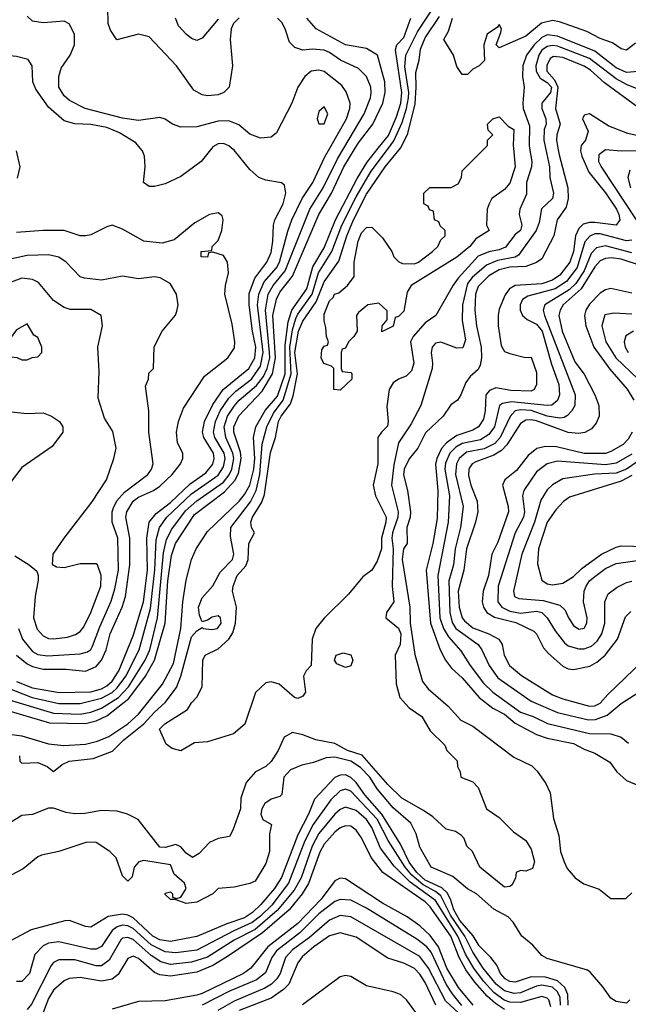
# Model space of a CAD drawing. Header units: inches. Extents: x 1793402 to 1900366, y 320852 to 470679.
# Tile 425 of 604: x 1842202 to 1844496, y 456774 to 460484. Entities that reach past the tile are written whole.
import ezdxf

# ---------------------------------------------------------------- set-up
doc = ezdxf.new("R2010")
doc.units = ezdxf.units.IN
doc.header["$MEASUREMENT"] = 0
doc.layers.add('B8445', color=7, linetype='Continuous')
doc.layers.add('B8446', color=7, linetype='Continuous')

msp = doc.modelspace()

# ---------------------------------------------------------------- linework, layer by layer
at = {"layer": 'B8445', "color": 4}
for points, elevation in [([(1844184.6, 460000), (1844199.5, 459930), (1844200.4, 459890), (1844214, 459830), (1844210.4, 459810), (1844169.1, 459770.9), (1844160.3, 459719.7), (1844148.9, 459690), (1844083, 459597), (1844070.2, 459589.8), (1844003.5, 459576.5), (1843961.5, 459558.5), (1843907.2, 459512.8), (1843890.2, 459490), (1843871.4, 459410), (1843870.3, 459350.3), (1843882.5, 459277.5), (1843872.3, 459247.7), (1843850, 459246), (1843790, 459269.3), (1843770, 459265.2), (1843757.3, 459250), (1843753, 459230), (1843758.4, 459190), (1843756.4, 459170), (1843714, 459030), (1843678.4, 458961.6), (1843630.4, 458890), (1843613, 458807), (1843603.7, 458730), (1843628.2, 458630), (1843627.3, 458610), (1843607.5, 458550), (1843605.4, 458530), (1843609.3, 458490), (1843606.7, 458350), (1843612.4, 458290), (1843584.7, 458250), (1843582, 458230), (1843630, 458190.7), (1843638.9, 458170), (1843636.5, 458130), (1843618, 458090), (1843621.4, 457981.4), (1843634.8, 457930), (1843670, 457890.8), (1843718.5, 457858.5), (1843750, 457804.7), (1843804.7, 457750), (1843812, 457730), (1843851.1, 457691.1), (1843852, 457670), (1843862, 457650), (1843864.7, 457630), (1843910, 457612), (1843930.9, 457590.9), (1843962, 457510), (1844010, 457478), (1844063.5, 457423.5), (1844110, 457391.3), (1844130, 457358), (1844142.8, 457310), (1844134.8, 457285.2), (1844110, 457275.3), (1844090, 457278), (1844074, 457270), (1844071.6, 457248.4), (1844056.9, 457223.1), (1844050, 457218), (1844030, 457215.3), (1843937.2, 457290), (1843909.3, 457349.3), (1843888, 457370), (1843878, 457398), (1843868, 457410), (1843844.7, 457424.7), (1843810, 457434), (1843759.6, 457479.6), (1843724.2, 457504.2), (1843642.7, 457550), (1843590, 457602), (1843492.5, 457712.5), (1843437.2, 457730), (1843390, 457757), (1843318, 457770), (1843270, 457789.2), (1843230, 457798), (1843199.6, 457780.4), (1843176, 457730), (1843150, 457689.3), (1843130, 457669.4), (1843090.5, 457649.5), (1843056, 457610), (1843036, 457550), (1843034, 457510), (1843006, 457430), (1842993.4, 457406.6), (1842950, 457398), (1842917.1, 457382.9), (1842878.5, 457341.5), (1842853.4, 457326.6), (1842830, 457342.7), (1842810, 457367), (1842790, 457376), (1842750, 457364.5), (1842730, 457366), (1842648.7, 457470), (1842608, 457490), (1842570, 457500.9), (1842510, 457504.5), (1842447.1, 457492.9), (1842410, 457491.5), (1842376.6, 457496.6), (1842330, 457512.7), (1842310, 457513.2), (1842250, 457489.4), (1842210, 457485.2), (1842126.4, 457433.6)], 312), ([(1842135.4, 457795.4), (1842210, 457786), (1842310, 457755.3), (1842368.8, 457748.8), (1842450, 457754), (1842495.2, 457764.8), (1842537.5, 457782.5), (1842609.9, 457830.1), (1842650, 457867.2), (1842739.9, 457980.1), (1842781.7, 458058.3), (1842809.8, 458189.8), (1842816.4, 458290), (1842830, 458372), (1842849.8, 458450), (1842867.4, 458490), (1842910, 458555.8), (1843029.9, 458670.1), (1843050, 458694.6), (1843070, 458730.4), (1843084.9, 458790), (1843088, 458830), (1843083.7, 458910), (1843091.8, 458950), (1843128, 459012), (1843174.1, 459065.9), (1843202.5, 459150), (1843202.8, 459257.2), (1843214.3, 459345.7), (1843228.2, 459390), (1843285, 459470), (1843306.7, 459553.4), (1843350, 459624.9), (1843392.3, 459730), (1843474.7, 459885.3), (1843512.3, 459947.7), (1843553.7, 460000)], 316), ([(1842144.3, 457884.3), (1842314.6, 457834.6), (1842450, 457832), (1842490, 457842.2), (1842530, 457861.2), (1842613.5, 457926.5), (1842675.8, 458010), (1842710.7, 458070), (1842749.8, 458210), (1842759.9, 458370), (1842774.4, 458465.6), (1842789.8, 458510), (1842861.1, 458618.9), (1842974.5, 458705.5), (1843012.9, 458747.1), (1843026.5, 458773.5), (1843037.2, 458830), (1843033.8, 458853.8), (1843009, 458930), (1843008.9, 458950), (1843028.6, 458991.4), (1843116.1, 459083.9), (1843154.4, 459150), (1843166.7, 459210), (1843156.8, 459370), (1843170, 459430.5), (1843182.8, 459457.2), (1843230, 459517.6), (1843329.8, 459750), (1843377.4, 459830), (1843424.1, 459930), (1843467, 460000)], 324), ([(1842149.4, 457969.4), (1842249.4, 457929.4), (1842350, 457907.2), (1842430, 457907.1), (1842510, 457927.5), (1842550, 457949.3), (1842570, 457966.2), (1842602, 458010), (1842652.9, 458110), (1842695.2, 458264.8), (1842711.3, 458411.3), (1842716.4, 458523.6), (1842728.7, 458570), (1842756.4, 458610), (1842850, 458697.2), (1842950, 458767.8), (1842970, 458799.3), (1842976.5, 458830), (1842973.2, 458850), (1842937.8, 458910), (1842932.8, 458930), (1842939.8, 458970), (1842957.8, 459010), (1842990, 459057.4), (1843016.3, 459083.7), (1843075.6, 459130), (1843110, 459178.4), (1843120.2, 459230), (1843098.6, 459410), (1843102.9, 459450), (1843123.8, 459496.2), (1843170, 459548.9), (1843181.8, 459570), (1843212.7, 459687.3), (1843228.3, 459730), (1843267.1, 459810), (1843306.6, 459870), (1843352.9, 459967.1), (1843371.6, 460000)], 332), ([(1842150, 457924.7), (1842330, 457871.2), (1842430, 457866.5), (1842470, 457874.4), (1842510, 457890.2), (1842574.2, 457930), (1842611.6, 457970), (1842674.8, 458070), (1842692.2, 458110), (1842721, 458230), (1842744.5, 458475.5), (1842754.9, 458525.1), (1842775.7, 458564.3), (1842827.1, 458632.8), (1842869.3, 458670.7), (1842970, 458741.2), (1842991.5, 458768.5), (1843001.8, 458790), (1843009, 458830), (1843005.8, 458850), (1842978.8, 458910), (1842972.5, 458950), (1842986, 458990), (1843010, 459027.4), (1843029.9, 459050.1), (1843095, 459105), (1843120.5, 459139.5), (1843135.2, 459170), (1843144.4, 459210), (1843144.2, 459230), (1843128.5, 459390), (1843139.3, 459450), (1843157.4, 459482.6), (1843202.8, 459537.2), (1843295.6, 459770), (1843346.2, 459850), (1843400.4, 459959.6), (1843424.3, 460000)], 328), ([(1842193.6, 459886.4), (1842203.7, 459930), (1842189.4, 459989.4)], 344), ([(1842190, 457990.2), (1842250, 457966.5), (1842350.9, 457949.1), (1842470, 457951), (1842510, 457962.9), (1842530, 457974.4), (1842550, 457991.6), (1842575.8, 458030), (1842630, 458162), (1842669, 458290), (1842683.7, 458410), (1842681.8, 458530), (1842689.8, 458590.2), (1842716.4, 458623.6), (1842770, 458664.9), (1842845.2, 458734.8), (1842903.1, 458776.9), (1842930.6, 458809.4), (1842935.6, 458830), (1842932.1, 458850), (1842896.4, 458910), (1842890.9, 458930), (1842898.2, 458970), (1842930, 459034), (1842968.5, 459090), (1843066, 459170), (1843088.9, 459210), (1843092.6, 459250), (1843079.8, 459310), (1843067.1, 459410), (1843067.2, 459452.8), (1843088.6, 459510), (1843134, 459570), (1843150, 459606.8), (1843156.9, 459650), (1843158.7, 459710), (1843163.6, 459730), (1843195.6, 459790), (1843205.2, 459830), (1843200.4, 459860.4), (1843189.1, 459869.1), (1843130, 459879.3), (1843104, 459890), (1843070, 459919.3), (1843010, 459992.3), (1843000.9, 460000)], 336), ([(1842201, 457710), (1842202, 457690), (1842210, 457682), (1842270, 457684.9), (1842306, 457670), (1842330, 457651.3), (1842362.6, 457677.4), (1842389, 457690), (1842479.4, 457700.6), (1842552.2, 457727.8), (1842594.3, 457770), (1842669.9, 457830.1), (1842710, 457874.9), (1842750, 457910.4), (1842793, 457967), (1842809.8, 458010.2), (1842850, 458158.8), (1842870, 458181), (1842890, 458194), (1842894, 458190), (1842926.2, 458186.2), (1842948, 458190), (1842962, 458210), (1842959.3, 458230), (1842950, 458238), (1842927.3, 458232.7), (1842910, 458221.2), (1842890, 458215.3), (1842879.6, 458239.6), (1842875.8, 458270), (1842890, 458304.9), (1842929.6, 458350.4), (1842958, 458402), (1843004.5, 458450), (1843009.4, 458470), (1842996.4, 458536.4), (1842998.3, 458570), (1843072.3, 458667.7), (1843093, 458710), (1843106.9, 458770), (1843115.9, 458884.1), (1843134, 458950), (1843158.5, 459001.5), (1843195.6, 459050), (1843224.9, 459150), (1843219.9, 459250), (1843230, 459315.5), (1843242.4, 459357.6), (1843250, 459374.6), (1843304.1, 459450), (1843329, 459530), (1843379.3, 459610), (1843416.8, 459710), (1843470, 459816), (1843527.1, 459912.9), (1843592.2, 460000)], 312), ([(1842925.9, 460000), (1842886, 459950), (1842810, 459892.7), (1842750, 459865.2), (1842710, 459855.3), (1842690, 459855.3), (1842669.2, 459870), (1842675.1, 459930), (1842672.3, 459970), (1842664.5, 459990), (1842656.2, 460000)], 336), ([(1844124.1, 460000), (1844133.1, 459950), (1844131.7, 459930), (1844112.9, 459870), (1844112.9, 459827.1), (1844087, 459770), (1844084.9, 459750), (1844095.3, 459710), (1844090.3, 459690), (1844070, 459674.5), (1844033.7, 459626.3), (1844010, 459616.8), (1843970, 459609.7), (1843930, 459592.4), (1843854.9, 459510), (1843835.8, 459484.2), (1843770.8, 459370), (1843730, 459342), (1843684.9, 459290), (1843675.8, 459270), (1843687.7, 459190), (1843678.8, 459161.2), (1843659, 459141), (1843630, 459129.6), (1843610, 459115.6), (1843594.9, 459090), (1843586.1, 459026.1), (1843590.8, 458970), (1843588, 458952), (1843565.5, 458930), (1843552.7, 458910), (1843552.2, 458810), (1843534.4, 458730), (1843543, 458690), (1843583.1, 458610), (1843582.3, 458590), (1843566.3, 458530), (1843566.4, 458490), (1843550, 458444), (1843530, 458409.2), (1843495.2, 458384.8), (1843441.1, 458318.9), (1843350, 458229.2), (1843318, 458190), (1843304.4, 458150), (1843301, 458050), (1843282, 458030), (1843272, 458010), (1843278.8, 457950), (1843270, 457935.3), (1843250, 457926), (1843238, 457930), (1843180.2, 457980.2), (1843150, 457989.2), (1843130, 457985.2), (1843090.8, 457949.2), (1843050.5, 457829.5), (1843007.5, 457792.5), (1842910, 457762.7), (1842861.4, 457758.6), (1842810, 457729.3), (1842777.2, 457737.2), (1842754, 457754), (1842729.3, 457810), (1842749, 457830), (1842835.1, 457884.9), (1842849.3, 457910), (1842869.5, 457930.5), (1842889.3, 457970), (1842892, 458070), (1842900.9, 458090), (1842950, 458113.4), (1842989.8, 458150.2), (1843006.1, 458173.9), (1843015.4, 458210), (1843019.1, 458270), (1843004.7, 458330), (1843006.6, 458350), (1843021.6, 458390), (1843053.9, 458426.1), (1843063.5, 458450), (1843066, 458510), (1843086.6, 458550), (1843076.2, 458570), (1843073.3, 458590), (1843079.7, 458610), (1843114.6, 458665.4), (1843124.7, 458695.3), (1843147.3, 458852.7), (1843166.6, 458910), (1843177.8, 458970), (1843187.1, 458990), (1843222.9, 459037.1), (1843233.5, 459066.5), (1843248.7, 459150), (1843239.6, 459230), (1843252.5, 459310), (1843270, 459348.5), (1843319.1, 459420.9), (1843350, 459495.8), (1843405.4, 459574.6), (1843435.5, 459670), (1843459.8, 459730), (1843510, 459827), (1843579.8, 459930), (1843637, 460000)], 308), ([(1844063.7, 460000), (1844070.4, 459930), (1844050, 459868.7), (1844030, 459844), (1843982, 459810), (1843971.3, 459790), (1843964.7, 459770), (1843962, 459710), (1843971.3, 459690), (1843921.1, 459658.9), (1843898.8, 459630), (1843850, 459589.3), (1843678, 459482), (1843662.8, 459457.2), (1843650, 459386), (1843630, 459366), (1843618, 459362), (1843610, 459328.7), (1843567.3, 459307.3), (1843568, 459330), (1843587.3, 459352.7), (1843587.3, 459387.3), (1843556.4, 459416.4), (1843514, 459410), (1843479.6, 459380.4), (1843472, 459370), (1843474, 459310), (1843462, 459290), (1843442, 459270), (1843430, 459246), (1843418, 459242), (1843414, 459230), (1843414, 459170), (1843418, 459158), (1843450, 459154), (1843454, 459150), (1843454, 459130), (1843410, 459088), (1843386, 459090), (1843386, 459170), (1843378, 459178), (1843348.9, 459188.9), (1843338, 459210), (1843340.4, 459239.6), (1843350, 459254), (1843362, 459258), (1843366, 459270), (1843358, 459290), (1843356.4, 459323.6), (1843349.3, 459349.3), (1843350, 459374), (1843370, 459424.7), (1843383.2, 459436.8), (1843389.3, 459450), (1843404.7, 459455.3), (1843437.2, 459482.8), (1843463.1, 459516.9), (1843462.9, 459570), (1843478, 459650), (1843490, 459681), (1843510, 459701), (1843530, 459702), (1843570, 459662), (1843604.7, 459610), (1843612, 459590), (1843631.1, 459571.1), (1843645.4, 459565.4), (1843690, 459564.7), (1843706, 459570), (1843758, 459610), (1843778, 459630), (1843790, 459654), (1843806, 459670), (1843806, 459690), (1843787.3, 459707.3), (1843782, 459722), (1843766, 459730), (1843762, 459762), (1843747.3, 459767.3), (1843742, 459782), (1843726, 459790), (1843726, 459830), (1843748.7, 459851.3), (1843828.4, 459851.6), (1843854.6, 459865.4), (1843868, 459890), (1843870, 459914), (1843956, 460000)], 304), ([(1844231.2, 460000), (1844235.4, 459975.4), (1844269, 459850), (1844270.2, 459810), (1844262.4, 459777.6), (1844228.4, 459730), (1844215.2, 459670), (1844170, 459583.5), (1844150.8, 459569.2), (1844110, 459554), (1844050, 459551.4), (1844010, 459541.8), (1843970, 459518.5), (1843930, 459478.4), (1843920.2, 459450), (1843917.7, 459390), (1843924.7, 459330), (1843942, 459250), (1843942.8, 459210), (1843937.8, 459182.2), (1843930, 459166.3), (1843900.6, 459139.4), (1843883.4, 459116.6), (1843865.3, 459070), (1843852.4, 459050), (1843827.3, 459032.7), (1843798, 458990), (1843732.4, 458927.6), (1843702.6, 458870), (1843670, 458829.6), (1843651.2, 458790), (1843649.3, 458769.3), (1843664, 458710), (1843675.3, 458630), (1843674, 458610), (1843662, 458570), (1843662.4, 458510), (1843649.1, 458490), (1843643.9, 458450), (1843672.7, 458270), (1843674.2, 458210), (1843691.5, 458091.5), (1843720.4, 457990), (1843742, 457962), (1843817.6, 457897.6), (1843864.5, 457844.5), (1843910, 457822), (1844064.7, 457704.7), (1844132.5, 457672.5), (1844152.8, 457652.8), (1844185.8, 457605.8), (1844202, 457570), (1844214, 457474), (1844234.8, 457410), (1844240.7, 457350), (1844254, 457310), (1844265.8, 457285.8), (1844296, 457250), (1844328.1, 457228.1), (1844387.1, 457207.1), (1844430, 457172), (1844487.3, 457172.7), (1844510, 457194)], 316), ([(1844316.9, 460000), (1844315.6, 459990), (1844320.8, 459970), (1844348, 459910), (1844410, 459832), (1844451.5, 459770), (1844461.1, 459750), (1844463.8, 459730), (1844450, 459709.7), (1844370, 459719.8), (1844350, 459719.8), (1844326.8, 459713.2), (1844310, 459697.6), (1844297.6, 459670), (1844289.2, 459610), (1844275.9, 459570), (1844238.4, 459521.6), (1844210, 459502.8), (1844170, 459488.9), (1844070, 459482.2), (1844048.5, 459470), (1844032.1, 459447.9), (1844010, 459393.2), (1844006, 459370), (1844006.3, 459330), (1844016.5, 459256.5), (1844030, 459234), (1844050, 459226), (1844108.4, 459211.6), (1844130, 459212), (1844150, 459154), (1844150.8, 459110), (1844141, 459090), (1844130, 459084.5), (1844053.8, 459086.2), (1843997, 459097), (1843973.1, 459086.9), (1843959.5, 459070), (1843956.9, 459010), (1843950, 458979), (1843932.2, 458950), (1843910, 458936.9), (1843850, 458916.8), (1843811.6, 458890), (1843792.1, 458867.9), (1843774, 458830), (1843769.1, 458809.1), (1843778, 458710), (1843775.9, 458604.1), (1843759.6, 458510), (1843734.9, 458410), (1843751.2, 458210), (1843787.7, 458110), (1843807.4, 458070), (1843830, 458040.4), (1843870, 458004.4), (1843934, 457930), (1843986, 457890), (1844030, 457866.5), (1844070, 457832.9), (1844150.8, 457790), (1844190, 457776), (1844290, 457756.9), (1844330, 457734.9), (1844370, 457720.5), (1844426.7, 457686.7), (1844452.7, 457650), (1844490, 457617.6), (1844579.7, 457579.7)], 324), ([(1844530, 459989.7), (1844470, 459988.3), (1844410, 459994), (1844385.1, 459974.9), (1844384.4, 459950), (1844394, 459930), (1844526, 459730)], 328), ([(1844502.4, 459917.6), (1844494.9, 459890), (1844504.2, 459850)], 332), ([(1842190.3, 458090), (1842230, 458056.9), (1842250, 458046.9), (1842290, 458036.9), (1842376.7, 458036.7), (1842450, 458029), (1842490, 458047), (1842510.9, 458070), (1842527.4, 458110), (1842543.5, 458170), (1842588.6, 458270), (1842600.9, 458310), (1842617.1, 458430), (1842617.1, 458530), (1842602.3, 458610), (1842605.7, 458630), (1842629.8, 458670.2), (1842650, 458684.9), (1842707, 458710), (1842730, 458726.3), (1842776.3, 458770), (1842808, 458810), (1842816.9, 458830), (1842816.9, 458850), (1842796.9, 458890), (1842792.6, 458930), (1842800.5, 458970), (1842819.5, 459020.5), (1842898.9, 459141.1), (1842987, 459210), (1843011.9, 459248.1), (1843013.5, 459270), (1843002.7, 459337.3), (1842975.8, 459450), (1842977.7, 459482.3), (1842989.4, 459530), (1842985.2, 459570), (1842970, 459595.3), (1842930, 459608), (1842914, 459606), (1842910, 459588.7), (1842886, 459590), (1842886, 459610), (1842926, 459614), (1842928, 459630), (1842950, 459652), (1842963.7, 459690), (1842969.3, 459730), (1842965.6, 459745.6), (1842950, 459756), (1842918, 459750), (1842861.7, 459718.3), (1842784.9, 459655.1), (1842738.5, 459641.5), (1842669.6, 459649.6), (1842590, 459695.1), (1842550, 459709.2), (1842530, 459704), (1842470, 459673.2), (1842450, 459669.3), (1842430, 459669.3), (1842369.4, 459689.4), (1842290, 459689.4), (1842190, 459682)], 344), ([(1844510, 459653.6), (1844490, 459651.2), (1844390, 459677.2), (1844370, 459676.8), (1844351.2, 459668.8), (1844332.8, 459647.2), (1844303.5, 459550), (1844263, 459497), (1844220.4, 459470), (1844118, 459442), (1844098, 459430), (1844088.2, 459410), (1844088.2, 459390), (1844098, 459370), (1844114.6, 459354.6), (1844150, 459336.9), (1844171.8, 459310), (1844206.6, 459186.6), (1844234.9, 459110), (1844237.4, 459070), (1844230, 459049.4), (1844208.7, 459031.3), (1844190, 459029.8), (1844055.8, 459044.2), (1844022, 459038), (1844010.2, 459029.8), (1843992.4, 458950), (1843970, 458920.5), (1843938.7, 458901.3), (1843870, 458886.8), (1843846.5, 458873.5), (1843823.6, 458850), (1843807.2, 458812.8), (1843804.7, 458790), (1843821.8, 458690), (1843817.7, 458590), (1843778, 458390), (1843786.4, 458230), (1843799.7, 458190), (1843818.7, 458158.7), (1843865.5, 458105.5), (1843900.3, 458050), (1843950, 457984.4), (1843986, 457950), (1844090, 457874.6), (1844138.2, 457858.2), (1844192.3, 457832.3), (1844350, 457794), (1844430, 457792.7), (1844470, 457780.5), (1844497.7, 457757.7)], 328), ([(1844510, 459605.3), (1844410, 459632), (1844376.2, 459623.8), (1844356.4, 459603.6), (1844330, 459537.4), (1844298.8, 459490), (1844273.4, 459466.6), (1844181.3, 459410), (1844175.3, 459390), (1844180.3, 459370), (1844295.8, 459070), (1844294.8, 459030), (1844284, 459010), (1844267.1, 458992.9), (1844254.9, 458985.1), (1844237.8, 458982.2), (1844190.2, 458989.8), (1844130, 459011.9), (1844090, 459014.3), (1844070.2, 459009.8), (1844051.1, 458988.9), (1844013.6, 458910), (1843992.6, 458887.4), (1843952.8, 458867.2), (1843886.2, 458853.8), (1843858.3, 458830), (1843848.1, 458810), (1843844.9, 458770), (1843874.3, 458650), (1843863.2, 458570), (1843843.6, 458490), (1843837.3, 458430), (1843820.2, 458370), (1843823.2, 458250), (1843832.6, 458212.6), (1843846.3, 458190), (1843930.4, 458130), (1843944.4, 458110), (1843972.2, 458050), (1844004.5, 458004.5), (1844130, 457915.8), (1844230, 457873.1), (1844345.9, 457845.9), (1844373, 457847), (1844417, 457863), (1844470, 457907.7), (1844550, 457958.8)], 332), ([(1842196.9, 458190), (1842212, 458150), (1842250, 458103.7), (1842270, 458092), (1842306.4, 458086.4), (1842430, 458094), (1842458, 458102), (1842469.7, 458110.3), (1842476.8, 458123.2), (1842503.6, 458196.4), (1842546.9, 458293.1), (1842560.8, 458339.2), (1842574.2, 458410), (1842572.4, 458530), (1842551.1, 458591.1), (1842551, 458629), (1842555.5, 458644.5), (1842568.7, 458671.3), (1842596.5, 458703.5), (1842685.2, 458770), (1842699.3, 458790), (1842705.2, 458810), (1842689.3, 458930), (1842689, 459010), (1842676.4, 459103.6), (1842688, 459130), (1842688.4, 459151.6), (1842706, 459170), (1842708.4, 459251.6), (1842739, 459310), (1842788.9, 459371.1), (1842794.6, 459385.4), (1842799, 459410), (1842793.2, 459450), (1842769.2, 459490), (1842731.7, 459511.7), (1842710, 459515.1), (1842650, 459507), (1842590, 459517.2), (1842510, 459502.7), (1842446, 459510), (1842430, 459515.3), (1842377.2, 459570), (1842350, 459589.3), (1842310, 459598.4), (1842230, 459595.6), (1842150, 459578.4)], 348), ([(1844550, 459555.3), (1844470, 459581.6), (1844433.5, 459586.5), (1844410, 459583.9), (1844390, 459575.8), (1844370, 459553), (1844319.2, 459470), (1844250.3, 459410), (1844238.9, 459390), (1844234.6, 459370), (1844246.7, 459310), (1844295.2, 459195.2), (1844330, 459147.7), (1844370.3, 459070), (1844384.9, 459030), (1844386.4, 458990), (1844375.8, 458964.2), (1844357.3, 458942.7), (1844332, 458928), (1844310, 458924.8), (1844270, 458929), (1844150, 458972.5), (1844130, 458976.8), (1844110, 458974.7), (1844090, 458962.4), (1844038, 458882), (1844018.8, 458861.2), (1843990, 458843.1), (1843922, 458818), (1843908.2, 458810), (1843900.8, 458799.2), (1843895.8, 458790), (1843894, 458766), (1843902.3, 458730), (1843926, 458670), (1843928.9, 458630), (1843920.3, 458590), (1843886.9, 458490), (1843875.8, 458410), (1843855, 458330), (1843858.8, 458270), (1843870.2, 458230.2), (1843878.3, 458218.3), (1843910, 458192.4), (1843970.4, 458170), (1844008, 458150), (1844021.3, 458130), (1844028.9, 458088.9), (1844048.4, 458050), (1844093.1, 458013.1), (1844210, 457940.3), (1844250, 457924.6), (1844350, 457897.4), (1844370, 457898.9), (1844390, 457908.7), (1844418.6, 457941.4), (1844550, 458066.4)], 336), ([(1842183.7, 458463.7), (1842238, 458430), (1842266, 458406), (1842272, 458390), (1842271.6, 458371.6), (1842260.4, 458310), (1842254.4, 458230), (1842267.3, 458187.3), (1842290, 458162), (1842310, 458152.7), (1842330, 458150.4), (1842382.3, 458157.7), (1842412.5, 458167.5), (1842430, 458179.1), (1842443.5, 458196.5), (1842469.7, 458250), (1842507.3, 458350), (1842509.4, 458389.4), (1842495.3, 458430), (1842490, 458434), (1842430, 458434), (1842370, 458418), (1842340.4, 458420.4), (1842326, 458430), (1842328.7, 458470), (1842369, 458530), (1842473.8, 458666.2), (1842529.2, 458750), (1842557.2, 458830), (1842565.2, 458870), (1842552.5, 458932.5), (1842522, 458982), (1842498, 459058), (1842501.2, 459158.8), (1842496, 459250), (1842514, 459330), (1842508.7, 459370), (1842470, 459392.3), (1842392.5, 459392.5), (1842370, 459399.3), (1842330, 459426), (1842273.3, 459493.3), (1842250, 459504.5), (1842210.5, 459509.5), (1842150, 459487)], 352), ([(1844510, 459453.6), (1844430, 459471.5), (1844410, 459466.3), (1844390, 459454), (1844350, 459412.6), (1844336.5, 459390), (1844331.5, 459370), (1844336.1, 459330), (1844366.3, 459250), (1844426.9, 459166.9), (1844492.1, 459092.1), (1844517, 459050)], 344), ([(1844510, 459374.7), (1844441.6, 459378.4), (1844408.5, 459371.5), (1844396.4, 459330), (1844412, 459270), (1844448.8, 459210), (1844533.7, 459130)], 348), ([(1844516, 459310), (1844487.5, 459292.5), (1844480.4, 459270), (1844484.9, 459250), (1844496.4, 459230)], 352), ([(1842170, 459006.8), (1842230, 459000.7), (1842290, 459002.8), (1842322, 458990), (1842352, 458970), (1842364.7, 458950), (1842364.7, 458930), (1842324.5, 458875.5), (1842210, 458797.2), (1842170, 458744)], 352), ([(1844510.3, 458930), (1844496, 458904), (1844476.5, 458883.5), (1844430, 458856.4), (1844410, 458849.8), (1844329.8, 458849.8), (1844225.8, 458874.2), (1844184.2, 458875.8), (1844151.6, 458868.4), (1844118.4, 458841.6), (1844074.4, 458785.6), (1844030.6, 458750), (1844021.6, 458730), (1844043.1, 458650), (1844044.6, 458630), (1844004.7, 458515.3), (1843982, 458470), (1843969, 458390), (1843948.9, 458330), (1843946, 458290), (1843950.3, 458270), (1843963.1, 458250), (1843992, 458232), (1844072.3, 458212.3), (1844139.9, 458179.9), (1844150.2, 458170.2), (1844176.5, 458116.5), (1844195.2, 458095.3), (1844250, 458048.4), (1844270, 458038), (1844290, 458035.5), (1844351.9, 458048.1), (1844377.6, 458062.4), (1844409.6, 458090), (1844455.1, 458150), (1844486.3, 458233.7), (1844505.6, 458254.4)], 344), ([(1844510, 458847.1), (1844450, 458813.5), (1844410, 458806.3), (1844230, 458820.5), (1844190.8, 458810), (1844150, 458780.9), (1844102.4, 458710), (1844097.6, 458690), (1844104.6, 458630), (1844101.1, 458610), (1844070.2, 458549.8), (1844005.5, 458350), (1844004.6, 458290), (1844019.5, 458270), (1844050, 458255.2), (1844090, 458247.2), (1844150, 458255.3), (1844170.2, 458250.2), (1844190.2, 458230.2), (1844220.5, 458180.5), (1844256.1, 458136.1), (1844270, 458124.9), (1844310, 458113.1), (1844330, 458113.4), (1844357.2, 458122.8), (1844378.4, 458141.6), (1844396.3, 458170), (1844408, 458210), (1844407.3, 458290), (1844420.1, 458319.9), (1844454.3, 458345.7), (1844490, 458363.8), (1844510, 458368.4)], 348), ([(1844530, 458817.4), (1844490, 458789.8), (1844450, 458774.8), (1844368.3, 458771.7), (1844250, 458753.6), (1844210, 458731.8), (1844190, 458712.3), (1844166.6, 458673.4), (1844142.8, 458590), (1844094.9, 458470), (1844063, 458330), (1844067.3, 458310), (1844083.1, 458303.1), (1844175.4, 458295.4), (1844238, 458278), (1844258.9, 458258.9), (1844270.5, 458230), (1844290, 458200.7), (1844310, 458187.7), (1844330, 458191), (1844339.5, 458210), (1844340.7, 458230), (1844327, 458290), (1844329.6, 458330), (1844337.6, 458350), (1844349.6, 458370), (1844370, 458386.4), (1844410, 458415.8), (1844450, 458434.6), (1844530, 458446)], 352), ([(1844510, 458767), (1844470, 458745.6), (1844274.9, 458685.1), (1844251.8, 458668.2), (1844223, 458637), (1844190.4, 458590), (1844158.3, 458490), (1844154.2, 458434.2), (1844170, 458372), (1844190, 458358.8), (1844210, 458354.8), (1844250, 458360.7), (1844290, 458386.4), (1844322.5, 458417.5), (1844395.6, 458470), (1844450, 458496), (1844470, 458501.1), (1844610, 458497.4)], 356), ([(1844502, 456790), (1844490, 456778), (1844450, 456784.5), (1844430, 456797.2), (1844400.1, 456840.1), (1844354, 456894), (1844342, 456902), (1844190, 456946.6), (1844170, 456957.2), (1844136.7, 456996.8), (1844095.4, 457030), (1844062.9, 457082.9), (1844043.7, 457103.7), (1843990, 457131.8), (1843924, 457190), (1843890, 457209.3), (1843834.7, 457254.7), (1843752.7, 457290), (1843710, 457366), (1843696.5, 457416.5), (1843676.2, 457456.2), (1843610, 457514.2), (1843550, 457586.2), (1843522, 457630), (1843486.5, 457666.5), (1843450, 457689.9), (1843390, 457705.5), (1843357.2, 457702.8), (1843310, 457685.1), (1843265.1, 457674.9), (1843222.8, 457657.2), (1843197.6, 457630), (1843190, 457564), (1843183, 457557), (1843150, 457547.3), (1843126, 457530), (1843114.9, 457510), (1843110.7, 457490), (1843118, 457470), (1843150.7, 457450.7), (1843143.4, 457416.6), (1843143.1, 457350), (1843130, 457303.7), (1843090, 457238), (1843070, 457228.3), (1843010, 457215.6), (1842950.4, 457209.6), (1842930.3, 457189.7), (1842870, 457158.7), (1842830, 457153.2), (1842788.7, 457168.7), (1842770, 457169), (1842750, 457188), (1842750, 457192), (1842770, 457198), (1842778, 457190), (1842778, 457178), (1842792.7, 457172.7), (1842810, 457178), (1842829.4, 457210), (1842823.6, 457230), (1842784.4, 457264.4), (1842770, 457299), (1842670, 457315.4), (1842651, 457310), (1842633.4, 457290), (1842625.4, 457254.6), (1842610, 457238), (1842590, 457258), (1842565.2, 457325.2), (1842542, 457350), (1842490, 457384), (1842455.3, 457384.7), (1842350, 457349), (1842284.5, 457335.5), (1842270, 457329), (1842215.6, 457284.4), (1842170, 457260.9)], 316), ([(1844269.9, 456770), (1844268.4, 456810), (1844256.6, 456836.6), (1844230, 456861.8), (1844184.2, 456875.8), (1844130, 456877.2), (1844070, 456856.9), (1844050, 456859.7), (1844032.3, 456870), (1844014.5, 456890), (1844000.7, 456920.7), (1843978.4, 456950), (1843933.9, 456993.9), (1843911.5, 457031.5), (1843861.6, 457090), (1843838.7, 457130), (1843826.5, 457170), (1843813.9, 457193.9), (1843792.8, 457212.8), (1843730, 457241.2), (1843698.9, 457270), (1843669.9, 457309.9), (1843637.7, 457377.7), (1843566.9, 457490), (1843502.7, 457562.7), (1843470, 457609.8), (1843450, 457628.7), (1843430, 457638), (1843410, 457637.8), (1843390, 457628.2), (1843313.2, 457546.8), (1843290.2, 457490), (1843250, 457411.8), (1843188.8, 457251.2), (1843162.4, 457210), (1843111.3, 457150), (1843080.2, 457119.8), (1843050, 457099.8), (1842983, 457077), (1842870, 457029.7), (1842770, 457009.8), (1842730, 457016.5), (1842703.9, 457030), (1842630, 457099.3), (1842610, 457109.8), (1842590, 457113.5), (1842534.9, 457105.1), (1842470, 457064.5), (1842450, 457067.3), (1842390, 457089.6), (1842372.1, 457087.9), (1842245.3, 457054.7), (1842167.1, 457012.9)], 324), ([(1844241, 456770), (1844239.2, 456799.2), (1844230, 456821.1), (1844210, 456838), (1844170, 456845.3), (1844150, 456841.8), (1844090, 456816.5), (1844066.1, 456813.9), (1844030, 456824.1), (1843997.6, 456850), (1843948.9, 456910), (1843910.5, 456970.5), (1843879.9, 457030), (1843825.8, 457110), (1843790, 457182.4), (1843770, 457199.2), (1843723.5, 457223.5), (1843680.1, 457260.1), (1843655.6, 457290), (1843590.5, 457390.5), (1843550, 457471.9), (1843450, 457577.4), (1843430, 457584.2), (1843410, 457578.7), (1843375.3, 457544.7), (1843308.9, 457451.1), (1843277.5, 457390), (1843215.6, 457230), (1843152.1, 457147.9), (1843110, 457106), (1843078.1, 457081.9), (1843009, 457051), (1842870, 456977.2), (1842790, 456967.7), (1842750, 456970.8), (1842697.8, 456997.8), (1842630, 457058.9), (1842610, 457069.8), (1842590, 457072), (1842570, 457065.7), (1842550, 457051.2), (1842510, 456992), (1842490, 456981.6), (1842470, 456982), (1842350, 457009.6), (1842310, 457003.6), (1842290, 456993.6), (1842259, 456961), (1842239.1, 456890), (1842210, 456859), (1842190, 456859)], 328), ([(1844204, 456764), (1844196.9, 456790), (1844190, 456796.9), (1844170, 456802.6), (1844090, 456780.7), (1844050, 456781.5), (1844028.9, 456788.9), (1843990, 456818.4), (1843950, 456861.4), (1843914.6, 456910), (1843882.9, 456962.9), (1843854.1, 457030), (1843770, 457165.1), (1843673.5, 457233.5), (1843613.9, 457293.9), (1843561.8, 457361.8), (1843530, 457439.5), (1843509.7, 457470), (1843470, 457504.4), (1843430, 457516.3), (1843410, 457507.8), (1843390, 457489.7), (1843330, 457416.9), (1843305, 457370), (1843263.5, 457250), (1843236.5, 457203.5), (1843172.8, 457127.2), (1843090, 457055.7), (1843010, 457015.5), (1842910, 456950.8), (1842850, 456932.7), (1842770, 456924.2), (1842734, 456934), (1842697.5, 456957.5), (1842630, 457018), (1842610, 457025.7), (1842590, 457023), (1842583.5, 457016.5), (1842539.7, 456940.3), (1842510, 456918.9), (1842490, 456918.3), (1842410, 456941.7), (1842350, 456941.6), (1842330, 456931.8), (1842320.2, 456919.8), (1842245.9, 456774.1), (1842230, 456754)], 332), ([(1844030, 456754.2), (1843996.2, 456776.2), (1843964.5, 456804.5), (1843917.5, 456857.5), (1843884, 456904), (1843858.3, 456950), (1843827.7, 457030), (1843750, 457140.4), (1843730, 457159.8), (1843570.7, 457270.7), (1843527.2, 457327.2), (1843490, 457400.9), (1843470, 457429.5), (1843450, 457445.1), (1843430, 457446), (1843410, 457438.7), (1843390, 457423), (1843350, 457376.9), (1843333.4, 457346.6), (1843290.8, 457229.3), (1843266.4, 457190), (1843217.8, 457130), (1843117.6, 457042.4), (1842986, 456954), (1842930, 456920.3), (1842870, 456895.1), (1842770, 456879.8), (1842730, 456884.4), (1842710, 456894), (1842650, 456946), (1842630, 456955.6), (1842610, 456946), (1842573.4, 456886.6), (1842550, 456868.2), (1842510, 456860.4), (1842430, 456874.7), (1842388.8, 456871.2), (1842370, 456862), (1842330, 456827.3), (1842310, 456795.1), (1842290, 456742.7)], 336), ([(1843911, 456771), (1843856.6, 456836.6), (1843812.2, 456910), (1843781.2, 456990), (1843750, 457032.4), (1843710, 457069.7), (1843663, 457103), (1843570, 457155.4), (1843430, 457247), (1843410, 457249.6), (1843390, 457238.4), (1843338.5, 457170), (1843250, 457078.7), (1843138, 456990), (1843073.7, 456910), (1843046, 456890), (1842890, 456814.5), (1842870, 456808.7), (1842750, 456786.4), (1842650, 456784), (1842550, 456755.1)], 344), ([(1843869.3, 456769.3), (1843833, 456813), (1843809.9, 456849.9), (1843752.8, 456970), (1843736.9, 456990), (1843698.8, 457018.8), (1843510, 457135.8), (1843450, 457166.6), (1843410, 457168.2), (1843390, 457160.5), (1843330, 457114.5), (1843257.5, 457042.5), (1843170, 456975.1), (1843152.7, 456950), (1843128.2, 456891.8), (1843094.1, 456865.9), (1842990, 456822), (1842890, 456770.9)], 348), ([(1843890, 456709.7), (1843806.6, 456786.6), (1843743.5, 456910), (1843710, 456954.3), (1843450, 457103), (1843410, 457108), (1843370, 457091.1), (1843294.1, 457025.9), (1843230, 456978.5), (1843203.6, 456950), (1843183.6, 456890), (1843171.8, 456870), (1843150.9, 456849.1), (1843126.1, 456833.9), (1843010, 456785.3), (1842949.4, 456750.6)], 352), ([(1843771, 456770), (1843730, 456855.6), (1843710, 456887.8), (1843690, 456908), (1843650, 456928.2), (1843590, 456947.8), (1843470, 457026.3), (1843410, 457043), (1843370, 457031.2), (1843310.4, 456990), (1843266.9, 456953.1), (1843250.3, 456930), (1843216, 456850), (1843197, 456830), (1843150, 456796.8), (1843029.4, 456750.6)], 356), ([(1843724.2, 456704.2), (1843659.7, 456790), (1843637, 456810), (1843610, 456820.5), (1843510, 456843.6), (1843450, 456878), (1843430, 456882.7), (1843410, 456877.2), (1843268.4, 456771.6)], 364)]:
    msp.add_lwpolyline(points, dxfattribs=dict(at, elevation=elevation))
for points, elevation in [([(1842230, 459338), (1842190, 459315.3), (1842142, 459250), (1842150, 459234), (1842170, 459214), (1842191.6, 459211.6), (1842210, 459202), (1842230, 459202), (1842248.4, 459211.6), (1842270, 459214), (1842286, 459230), (1842286, 459250), (1842270, 459286), (1842255.3, 459295.3)], 356), ([(1843430, 458042.7), (1843397.2, 458057.2), (1843389, 458070), (1843395.3, 458090), (1843422, 458098), (1843450, 458090.5), (1843457.3, 458070), (1843450, 458049)], 308)]:
    msp.add_lwpolyline(points, close=True, dxfattribs=dict(at, elevation=elevation))
at = {"layer": 'B8446', "color": 4}
for points, elevation in [([(1843029.1, 460490.9), (1843008.5, 460470), (1842999.5, 460450), (1842994.9, 460410), (1843004, 460310), (1842991.3, 460230), (1842972, 460210), (1842950, 460201.2), (1842910, 460197.2), (1842890, 460201.2), (1842858.6, 460218.6), (1842793.2, 460310), (1842690, 460419), (1842650, 460429), (1842568.4, 460408.4), (1842544.5, 460444.5), (1842535.1, 460470), (1842534, 460530)], 328), ([(1843592.2, 460000), (1843612.7, 460027.3), (1843643.4, 460096.6), (1843660.8, 460150), (1843668, 460190), (1843668.6, 460210), (1843654, 460306), (1843658, 460350), (1843702.1, 460437.9), (1843770, 460541.3)], 312), ([(1842656.2, 460000), (1842639.8, 460019.7), (1842577.8, 460057.8), (1842530, 460078), (1842470.3, 460089.7), (1842410, 460091.3), (1842370, 460102.4), (1842310, 460154), (1842262.3, 460222.3), (1842252, 460250), (1842249.2, 460310), (1842234.5, 460334.5), (1842190, 460346), (1842112.5, 460352.5), (1842087, 460367), (1842079.3, 460390), (1842083.7, 460430), (1842102.7, 460470), (1842105.2, 460490)], 336), ([(1843371.6, 460000), (1843434.3, 460110), (1843446.3, 460150), (1843447.6, 460170), (1843432.9, 460212.9), (1843415.8, 460235.8), (1843350, 460289.4), (1843330, 460294), (1843301, 460290), (1843277.3, 460270), (1843250.6, 460230), (1843227.3, 460170), (1843170, 460058), (1843150, 460042), (1843110, 460037.2), (1843070, 460052.7), (1843028, 460088), (1842990, 460102.9), (1842950, 460101.6), (1842870, 460080.9), (1842810, 460079.3), (1842778, 460090), (1842750, 460108.7), (1842730, 460115.3), (1842650, 460103.7), (1842590, 460113.6), (1842448.7, 460150), (1842390, 460179.3), (1842370, 460197.2), (1842349.5, 460230), (1842349.4, 460270), (1842358.9, 460301.1), (1842392.3, 460350), (1842409.2, 460390), (1842408.7, 460430), (1842389.1, 460469.1), (1842370, 460479), (1842290, 460472.7), (1842250, 460479), (1842230, 460498)], 332), ([(1842950, 460486.6), (1842890, 460414), (1842870, 460405.2), (1842850, 460413.2), (1842830, 460429.2), (1842801.1, 460461.1), (1842789.6, 460490)], 324), ([(1843424.3, 460000), (1843501.1, 460130), (1843524.2, 460190), (1843527.6, 460210), (1843525.1, 460230), (1843509.4, 460270), (1843479.7, 460299.7), (1843411, 460331), (1843370, 460360.5), (1843350, 460369.6), (1843306.4, 460373.6), (1843269.6, 460369.6), (1843238.9, 460378.9), (1843218.9, 460398.9), (1843202.7, 460450), (1843190, 460474), (1843174, 460490)], 328), ([(1843467, 460000), (1843479.5, 460020.5), (1843533.5, 460090), (1843570.8, 460170), (1843579.3, 460210), (1843578.2, 460250), (1843551, 460350), (1843510, 460375.1), (1843429.8, 460389.8), (1843319.3, 460450), (1843284.5, 460490)], 324), ([(1843553.7, 460000), (1843591.9, 460048.1), (1843622.2, 460117.8), (1843639.2, 460170), (1843643.2, 460210), (1843618.7, 460370), (1843623.6, 460390), (1843650, 460417.3), (1843677, 460490)], 316), ([(1843637, 460000), (1843638.3, 460001.7), (1843664.7, 460055.3), (1843693.3, 460166.7), (1843697.2, 460230), (1843694.9, 460285.1), (1843708.3, 460331.7), (1843713, 460373), (1843730, 460416.4), (1843784, 460496)], 308), ([(1844524, 460396), (1844490, 460369.3), (1844470, 460374), (1844436.5, 460396.5), (1844390, 460413.2), (1844339.7, 460439.7), (1844236.6, 460476.6), (1844210, 460480.5), (1844168.9, 460471.1), (1844110, 460421.6), (1844010, 460378), (1843998, 460390), (1844016.4, 460436.4), (1844018, 460450), (1844010, 460466), (1844003.6, 460456.4), (1843964.7, 460430), (1843952, 460390), (1843954, 460330), (1843934, 460310), (1843910, 460298), (1843890, 460278), (1843870, 460278), (1843850, 460308), (1843837, 460350), (1843801.2, 460410), (1843818.6, 460441.4), (1843833.3, 460490)], 304), ([(1844550, 460289.6), (1844490, 460285.1), (1844450, 460302.7), (1844370, 460365.8), (1844230, 460421.8), (1844190, 460427.6), (1844170, 460417.2), (1844142, 460390), (1844112.9, 460350), (1844098.3, 460310), (1844097, 460270), (1844103.8, 460230), (1844098.4, 460170), (1844100.4, 460150), (1844123.9, 460083.9), (1844122.3, 460010), (1844124.1, 460000)], 308), ([(1844570, 460207.8), (1844490, 460239.8), (1844450, 460260.8), (1844350, 460337.4), (1844230, 460384.4), (1844210, 460387), (1844190, 460383.1), (1844170.9, 460369.1), (1844158.6, 460350), (1844147.9, 460310), (1844149, 460290), (1844164.3, 460264.3), (1844190, 460247.8), (1844206.7, 460230), (1844202.7, 460210), (1844170.4, 460170), (1844170.3, 460150), (1844185.7, 460110), (1844187.2, 460090), (1844179.5, 460070), (1844178.3, 460030), (1844184.6, 460000)], 312), ([(1844533.5, 460153.5), (1844406.1, 460246.1), (1844353.6, 460293.6), (1844330, 460308.8), (1844250, 460342.2), (1844214.9, 460345.1), (1844202.3, 460337.7), (1844188.6, 460311.4), (1844189.2, 460290), (1844217.7, 460257.7), (1844230.7, 460230), (1844222.4, 460150), (1844239.5, 460090), (1844227.1, 460050), (1844226, 460030), (1844231.2, 460000)], 316), ([(1843956, 460000), (1843966, 460010), (1843966, 460030), (1843986, 460050), (1843968.4, 460068.4), (1843966, 460090), (1843986, 460110), (1844010, 460118), (1844043.5, 460083.5), (1844064.7, 460070), (1844062.8, 460010), (1844063.7, 460000)], 304), ([(1844777.5, 460000), (1844730, 460013.7), (1844590, 460033.7), (1844494.9, 460054.9), (1844423.1, 460083.1), (1844350, 460129.3), (1844330, 460124), (1844323.8, 460110), (1844344.6, 460064.6), (1844335.2, 460030), (1844318.3, 460010), (1844316.9, 460000)], 324), ([(1843000.9, 460000), (1842990, 460009.3), (1842970, 460018), (1842950, 460016), (1842930, 460005.2), (1842925.9, 460000)], 336)]:
    msp.add_lwpolyline(points, dxfattribs=dict(at, elevation=elevation))
at = {"layer": 'B8446', "color": 4, "elevation": 336}
msp.add_lwpolyline([(1843350, 460155.3), (1843330, 460138), (1843324, 460110), (1843330, 460092), (1843350, 460092), (1843364, 460130)], close=True, dxfattribs=at)

doc.saveas('drawing.dxf')
